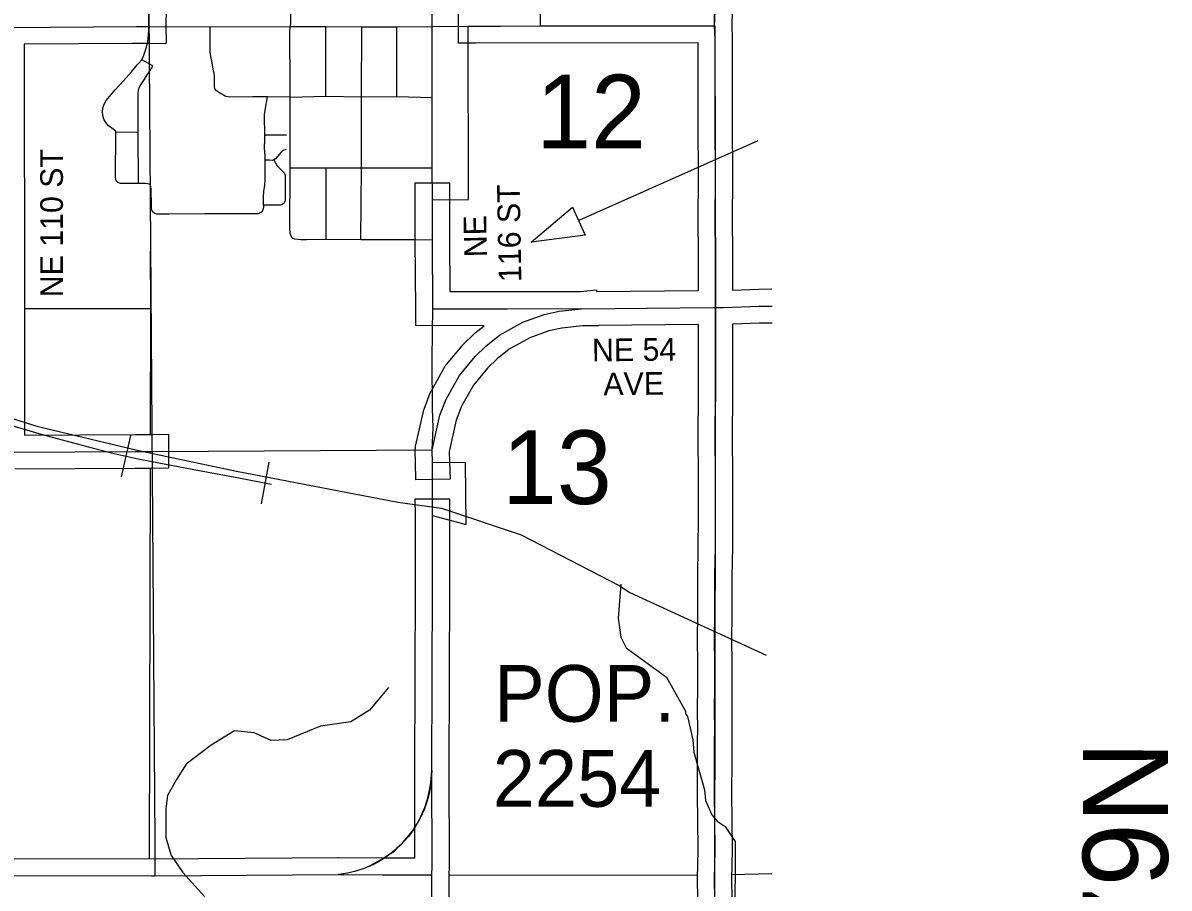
# Model space of a CAD drawing. Extents: x -1403959 to 81668, y -1400582 to 11018.
# Drawn here: x 8430.8 to 8626.4, y 8620.9 to 8768.6 of the extents above; entities that cross this region are included whole.
import ezdxf

# ---------------------------------------------------------------- set-up
doc = ezdxf.new("R2010")
doc.units = 0
for name, color, linetype in [('tdCiCityDivCarto', 7, 'Continuous'), ('tdCiCoBndryTxt', 7, 'Continuous'), ('tdCiCorpBndryTxt', 7, 'Continuous'), ('tdCiHydroTxt', 7, 'Continuous'), ('tdCiMapFrame', 7, 'Continuous'), ('tdCiRRCL', 7, 'Continuous'), ('tdCiSectLine', 7, 'Continuous'), ('tdCiSectNmbr', 7, 'Continuous'), ('tdCiSectTwpRng', 7, 'Continuous'), ('tdCoCityStreetMajor', 7, 'Continuous'), ('tdCoClipBndry', 7, 'Continuous'), ('tdCoSecRteBand', 7, 'Continuous'), ('tdCoSectLinePart', 7, 'Continuous'), ('tdCoSectNmbr', 7, 'Continuous'), ('tdCoShieldCoRte', 7, 'Continuous'), ('tdCoStrucNonDivPri', 7, 'Continuous'), ('tdCoStrucSecFHWANum', 7, 'Continuous'), ('tdCoSurfBitum', 7, 'Continuous')]:
    doc.layers.add(name, color=color, linetype=linetype)

msp = doc.modelspace()

# ---------------------------------------------------------------- linework, layer by layer
at = {"layer": 'tdCiCityDivCarto'}
for points in [[(8506.79, 8768.02), (8507.88, 8768.03), (8508.04, 8768.03)], [(8500.76, 8719.67), (8500.75, 8719.8)], [(8500.69, 8693.48), (8500.69, 8693.52)], [(8500.69, 8693.43), (8500.69, 8693.48)], [(8500.66, 8684.42), (8500.66, 8684.49)]]:
    msp.add_lwpolyline(points, dxfattribs=at)
at = {"layer": 'tdCiCoBndryTxt'}
for points in [[(8452.3, 8767.98), (8452.28, 8769.77), (8452.27, 8771.63), (8452.24, 8788.37), (8452.23, 8791.32)], [(8428.11, 8767.8), (8450.22, 8767.96), (8452.11, 8767.98), (8452.29, 8767.98)], [(8500.75, 8719.8), (8500.66, 8731.55), (8500.66, 8738.36)], [(8500.64, 8695.68), (8501.95, 8701.62), (8503.02, 8704.37), (8505.28, 8708.41), (8507.95, 8711.62), (8509.8, 8713.41), (8512.14, 8715.28), (8516.12, 8717.49), (8519.75, 8718.78), (8522.28, 8719.35), (8526.1, 8719.79)], [(8500.76, 8719.8), (8526.1, 8719.79)], [(8526.1, 8719.79), (8548.52, 8719.99), (8548.98, 8720)], [(8548.98, 8720), (8550.34, 8720.02), (8556.4, 8720.21), (8558.62, 8720.25)], [(8500.69, 8693.54), (8500.64, 8695.68)], [(8500.58, 8640.98), (8500.69, 8672.6), (8500.66, 8684.42)], [(8500.58, 8640.98), (8500.41, 8638.88), (8500.28, 8637.97), (8500.1, 8637.06), (8499.88, 8636.17), (8499.61, 8635.29), (8499.3, 8634.42), (8498.94, 8633.57), (8498.54, 8632.74), (8498.09, 8631.93), (8497.6, 8631.15), (8497.08, 8630.39), (8496.51, 8629.66), (8495.91, 8628.96), (8495.28, 8628.3), (8494.61, 8627.66), (8493.9, 8627.07), (8493.17, 8626.5), (8492.41, 8625.98), (8491.63, 8625.5), (8490.82, 8625.06), (8489.98, 8624.66), (8489.13, 8624.31), (8488.26, 8624), (8487.38, 8623.73), (8486.48, 8623.51), (8485.58, 8623.34), (8484.66, 8623.22)], [(8500.6, 8624.63), (8500.58, 8640.98)], [(8453.28, 8622.99), (8484.66, 8623.22)], [(8484.66, 8623.22), (8492.2, 8623.17), (8500.55, 8623.17)], [(8500.65, 8599.11), (8500.55, 8623.17), (8500.6, 8624.63)], [(8106.68, 8621.53), (8161.95, 8621.5), (8161.98, 8621.5), (8181.02, 8621.71), (8259.03, 8622.38), (8356.62, 8622.43), (8376.16, 8622.51), (8403.98, 8622.56), (8416.18, 8623.03), (8452.74, 8622.98), (8453.28, 8622.99)]]:
    msp.add_lwpolyline(points, dxfattribs=at)
at = {"layer": 'tdCiCorpBndryTxt'}
for points in [[(8548.83, 8768.09), (8548.89, 8770.51), (8548.89, 8776.31), (8548.86, 8782.87)], [(8508.04, 8768.03), (8518.99, 8768.05), (8519.13, 8768.05), (8548.83, 8768.09)], [(8548.98, 8720), (8548.98, 8722.34), (8548.98, 8729.82), (8548.94, 8734.44), (8548.96, 8742.51), (8548.92, 8751.15), (8548.94, 8756.97), (8548.89, 8760.16), (8548.92, 8765.76), (8548.83, 8768.09)]]:
    msp.add_lwpolyline(points, dxfattribs=at)
at = {"layer": 'tdCiHydroTxt'}
for points in [[(8452.49, 8740.92), (8452.48, 8740.93), (8452.33, 8741.03), (8452.11, 8741.1), (8451.63, 8741.18), (8450.5, 8741.17), (8447.88, 8741.14), (8447.43, 8741.17), (8447, 8741.31), (8446.7, 8741.61), (8446.6, 8742.14), (8446.67, 8749.92), (8446.67, 8750.08), (8445.95, 8750.59), (8445.4, 8751), (8444.96, 8751.55), (8444.6, 8752.13), (8444.44, 8752.74), (8444.38, 8753.37), (8444.44, 8754), (8444.63, 8754.69), (8444.99, 8755.33), (8445.54, 8755.99), (8446.53, 8757.14), (8447.94, 8758.71), (8449.34, 8760.23), (8450.28, 8761.39), (8450.53, 8761.65), (8451.11, 8762.27), (8451.41, 8763.04), (8451.71, 8763.89), (8452.1, 8765.3), (8452.24, 8766.51), (8452.27, 8767.45), (8452.3, 8767.97)], [(8465.48, 8756.02), (8465.33, 8756.05), (8464.71, 8756.4), (8464.17, 8756.74), (8463.81, 8757), (8463.56, 8757.34), (8463.49, 8757.8), (8463.46, 8759.4), (8463.43, 8759.97), (8463.33, 8760.31), (8463.07, 8761.74), (8462.86, 8762.82), (8462.72, 8763.65), (8462.72, 8767.94)], [(8452.34, 8761.58), (8451.11, 8762.27)], [(8450.5, 8741.17), (8450.45, 8749.98), (8450.47, 8753.32), (8450.46, 8756.61), (8450.51, 8756.95), (8450.59, 8757.4), (8450.79, 8757.85), (8451.47, 8758.88), (8452.02, 8759.71), (8452.34, 8760.19)], [(8452.95, 8761.2), (8452.97, 8761.23), (8452.34, 8761.58)], [(8452.34, 8760.19), (8452.95, 8761.2)], [(8476.42, 8755.88), (8472.52, 8755.94), (8469.94, 8755.97), (8466.09, 8755.9), (8465.48, 8756.02)], [(8472.01, 8752.61), (8472.01, 8753.01), (8472.11, 8753.65), (8472.52, 8755.94)], [(8472.05, 8749.53), (8472.01, 8752.61)], [(8446.67, 8749.92), (8450.45, 8749.98)], [(8472.14, 8745.15), (8472.13, 8745.82), (8472.03, 8747.26), (8472.06, 8748.68), (8472.05, 8749.45), (8472.05, 8749.53)], [(8472.05, 8749.45), (8475.79, 8749.47)], [(8475.72, 8746.94), (8475.12, 8746.78), (8474.8, 8746.45), (8474.25, 8745.76), (8473.9, 8745.35), (8473.6, 8745.18), (8473.35, 8745.11), (8472.85, 8745.12), (8472.14, 8745.13)], [(8473.6, 8745.18), (8474.19, 8744.17), (8475.39, 8742.96), (8475.5, 8742.74), (8475.55, 8742.6), (8475.56, 8742.26), (8475.55, 8738.96), (8475.55, 8738.42), (8475.51, 8738.09), (8475.43, 8737.92), (8475.25, 8737.76), (8475.02, 8737.59), (8474.72, 8737.47), (8474.43, 8737.44), (8473.92, 8737.44), (8471.86, 8737.48), (8471.86, 8737.47)], [(8471.86, 8737.48), (8471.86, 8738.89), (8471.92, 8739.77), (8472.07, 8740.88), (8472.14, 8741.81), (8472.14, 8743.64), (8472.14, 8745.13), (8472.14, 8745.15)], [(8471.86, 8737.47), (8471.86, 8737.29), (8471.8, 8736.8), (8471.7, 8736.54), (8471.52, 8736.27), (8471.3, 8736.13), (8471, 8736), (8461.82, 8735.99), (8455.69, 8735.91), (8453.67, 8735.91), (8453.32, 8736.04), (8452.99, 8736.29), (8452.85, 8736.52), (8452.75, 8736.8), (8452.72, 8737.3), (8452.67, 8740.2), (8452.64, 8740.63), (8452.59, 8740.79), (8452.49, 8740.92)]]:
    msp.add_lwpolyline(points, dxfattribs=at)
at = {"layer": 'tdCiMapFrame'}
for points in [[(8548.87, 8619.21), (8548.82, 8622.42), (8548.91, 8627.41), (8548.87, 8632.45), (8548.82, 8636.87), (8548.83, 8642.93), (8548.83, 8645.97), (8548.87, 8647.94), (8548.83, 8651.27), (8548.85, 8655.29), (8548.88, 8658.88), (8548.82, 8663.72), (8548.88, 8667.25), (8548.87, 8671.03), (8548.88, 8674.26), (8548.95, 8679.08), (8548.99, 8683.98), (8548.96, 8690.72), (8548.93, 8698.46), (8548.98, 8704.57), (8548.96, 8711.23), (8548.98, 8717.11), (8548.98, 8720)], [(8426.64, 8695.33), (8429.39, 8695.28), (8449.96, 8695.42), (8452.73, 8695.44)]]:
    msp.add_lwpolyline(points, dxfattribs=at)
at = {"layer": 'tdCiRRCL'}
msp.add_lwpolyline([(8452.27, 8771.63), (8452.33, 8762.08), (8453.3, 8629), (8453.28, 8622.99), (8484.66, 8623.22), (8486.71, 8623.62), (8487.65, 8623.86), (8489.38, 8624.42), (8490.29, 8624.85), (8491.31, 8625.45), (8492.3, 8626.01), (8493.26, 8626.62), (8494.18, 8627.23), (8494.85, 8627.93), (8495.65, 8628.73), (8496.3, 8629.47), (8496.92, 8630.2), (8497.43, 8630.88), (8498.03, 8631.82), (8498.48, 8632.64), (8498.93, 8633.66), (8499.39, 8634.68), (8499.76, 8635.9), (8499.98, 8636.81), (8500.21, 8637.89), (8500.41, 8638.88), (8500.58, 8640.98), (8500.69, 8672.6), (8500.66, 8684.49), (8506.43, 8682.96), (8506.34, 8693.54), (8500.69, 8693.48), (8500.64, 8695.68), (8501.95, 8701.62), (8503.02, 8704.37), (8505.28, 8708.41), (8507.95, 8711.62), (8509.8, 8713.41), (8512.14, 8715.28), (8516.12, 8717.49), (8519.75, 8718.78), (8522.28, 8719.35), (8526.1, 8719.79), (8500.76, 8719.67), (8500.66, 8731.55), (8500.66, 8738.36), (8506.82, 8738.41), (8506.79, 8768.02), (8512.21, 8768.04), (8518.99, 8768.05), (8548.83, 8768.09), (8548.86, 8782.87)], dxfattribs=at)
at = {"layer": 'tdCiSectLine'}
for points in [[(8455.25, 8770.82), (8455.2, 8768.18), (8455.2, 8768), (8455.22, 8765.1), (8455.14, 8765.1), (8455.14, 8765.02), (8452.28, 8765.07), (8449.42, 8765.05), (8449.42, 8765.06), (8431.02, 8764.92), (8431.02, 8764.9), (8431.02, 8764.9), (8431.07, 8719.56), (8431.07, 8719.55), (8431.07, 8698.31), (8431.07, 8698.2), (8449.94, 8698.33), (8449.94, 8698.33), (8452.72, 8698.34), (8455.62, 8698.35), (8455.65, 8692.55), (8452.75, 8692.54), (8449.97, 8692.52), (8429.41, 8692.38)], [(8505.14, 8765.12), (8505.13, 8770.93)], [(8551.8, 8770.44), (8551.74, 8768.11), (8551.82, 8765.86), (8551.82, 8765.76), (8551.82, 8765.75), (8551.8, 8760.18), (8551.84, 8757.01), (8551.84, 8756.97), (8551.84, 8756.96), (8551.82, 8751.15), (8551.86, 8742.52), (8551.86, 8742.51), (8551.86, 8742.5), (8551.84, 8734.45), (8551.88, 8729.85), (8551.88, 8729.82), (8551.88, 8722.98), (8556.31, 8723.12), (8556.35, 8723.12), (8558.61, 8723.16)], [(8545.96, 8619.18), (8545.92, 8622.38), (8545.92, 8622.42), (8545.92, 8622.47), (8546.01, 8627.43), (8545.96, 8632.42), (8545.92, 8636.84), (8545.92, 8636.87), (8545.92, 8636.88), (8545.93, 8642.94), (8545.93, 8645.97), (8545.93, 8646.02), (8545.96, 8647.95), (8545.93, 8651.24), (8545.93, 8651.27), (8545.93, 8651.28), (8545.95, 8655.3), (8545.95, 8655.31), (8545.98, 8658.88), (8545.92, 8663.68), (8545.92, 8663.72), (8545.92, 8663.77), (8545.98, 8667.27), (8545.96, 8671.02), (8545.96, 8671.03), (8545.96, 8671.05), (8545.98, 8674.27), (8545.98, 8674.3), (8546.04, 8679.11), (8546.09, 8683.98), (8546.06, 8690.71), (8546.06, 8690.71), (8546.03, 8698.45), (8546.03, 8698.46), (8546.03, 8698.49), (8546.08, 8704.58), (8546.06, 8711.23), (8546.06, 8711.23), (8546.06, 8711.24), (8546.08, 8717.07), (8529, 8716.92), (8529, 8716.89), (8526.26, 8716.89), (8522.76, 8716.49), (8520.56, 8715.99), (8517.32, 8714.83), (8513.76, 8712.86), (8511.72, 8711.23), (8510.09, 8709.64), (8507.68, 8706.75), (8505.65, 8703.13), (8504.73, 8700.77), (8503.55, 8695.4), (8503.59, 8693.61), (8503.67, 8690.71), (8497.86, 8690.56), (8497.79, 8693.46), (8497.73, 8695.6), (8497.73, 8695.68), (8497.74, 8695.87), (8497.76, 8696.06), (8497.79, 8696.24), (8497.8, 8696.31), (8499.12, 8702.24), (8499.15, 8702.37), (8499.2, 8702.55), (8499.24, 8702.66), (8500.31, 8705.42), (8500.34, 8705.48), (8500.42, 8705.66), (8500.49, 8705.79), (8502.75, 8709.83), (8502.77, 8709.86), (8502.87, 8710.02), (8502.98, 8710.17), (8503.05, 8710.26), (8505.72, 8713.47), (8505.77, 8713.53), (8505.9, 8713.67), (8505.93, 8713.7), (8507.78, 8715.49), (8507.89, 8715.59), (8507.99, 8715.68), (8509.52, 8716.89), (8500.77, 8716.9), (8497.88, 8716.87), (8497.88, 8716.9), (8497.85, 8716.9), (8497.85, 8719.65), (8497.85, 8719.77), (8497.75, 8731.52), (8497.75, 8731.55), (8497.75, 8738.36), (8497.75, 8741.26), (8503.56, 8741.26), (8503.56, 8738.36), (8503.56, 8731.56), (8503.63, 8722.7), (8525.93, 8722.7), (8528.65, 8723.01), (8528.68, 8722.72), (8546.08, 8722.87), (8546.08, 8722.9), (8546.08, 8729.81), (8546.04, 8734.41), (8546.04, 8734.44), (8546.04, 8734.44), (8546.06, 8742.5), (8546.01, 8751.13), (8546.01, 8751.15), (8546.01, 8751.16), (8546.04, 8756.95), (8545.99, 8760.12), (8545.99, 8760.16), (8545.99, 8760.17), (8546.01, 8765.19), (8508.05, 8765.13), (8505.14, 8765.12)], [(8558.62, 8717.35), (8556.47, 8717.31), (8551.94, 8717.17), (8551.94, 8717.15), (8551.88, 8717.15), (8551.88, 8717.11), (8551.88, 8717.1), (8551.86, 8711.23), (8551.88, 8704.58), (8551.88, 8704.57), (8551.88, 8704.55), (8551.83, 8698.46), (8551.86, 8690.73), (8551.9, 8683.99), (8551.9, 8683.98), (8551.9, 8683.95), (8551.85, 8679.05), (8551.85, 8679.04), (8551.78, 8674.23), (8551.77, 8671.03), (8551.78, 8667.26), (8551.78, 8667.25), (8551.78, 8667.2), (8551.72, 8663.71), (8551.78, 8658.92), (8551.78, 8658.88), (8551.78, 8658.86), (8551.75, 8655.27), (8551.74, 8651.27), (8551.77, 8647.97), (8551.77, 8647.94), (8551.77, 8647.9), (8551.74, 8645.95), (8551.74, 8642.93), (8551.74, 8642.92), (8551.72, 8636.89), (8551.77, 8632.48), (8551.77, 8632.48), (8551.82, 8627.44), (8551.82, 8627.41), (8551.82, 8627.36), (8551.72, 8622.41), (8551.77, 8619.25)], [(8416.19, 8625.94), (8452.73, 8625.88), (8484.64, 8626.12), (8484.66, 8626.12), (8484.68, 8626.12), (8492.21, 8626.07), (8497.69, 8626.07), (8497.68, 8640.98), (8497.68, 8640.98), (8497.68, 8640.99), (8497.79, 8672.6), (8497.76, 8684.42), (8497.75, 8687.32), (8503.56, 8687.33), (8503.57, 8684.43), (8503.59, 8672.61), (8503.59, 8672.6), (8503.59, 8672.59), (8503.48, 8640.98), (8503.5, 8624.63), (8503.5, 8624.63), (8503.5, 8624.53), (8503.45, 8623.13), (8503.54, 8602.05)]]:
    msp.add_lwpolyline(points, dxfattribs=at)
at = {"layer": 'tdCiSectNmbr'}
for points in [[(8500.61, 8767.98), (8500.7, 8772.28)], [(8452.3, 8767.98), (8455.23, 8767.92), (8476.35, 8767.98), (8476.44, 8767.98), (8477.66, 8767.95), (8482.46, 8767.95), (8488.53, 8767.92), (8488.6, 8767.92), (8494.58, 8767.89), (8500.61, 8767.98)], [(8500.61, 8767.98), (8506.78, 8768.02)], [(8500.64, 8743.81), (8500.64, 8755.85), (8500.61, 8767.98)], [(8506.78, 8768.02), (8506.79, 8768.02)], [(8500.66, 8738.36), (8500.64, 8743.81)], [(8500.64, 8695.68), (8500.8, 8699.48), (8500.67, 8702.77), (8500.63, 8710.82), (8500.67, 8716.04), (8500.76, 8719.67)], [(8452.82, 8695.44), (8500.64, 8695.68)], [(8452.73, 8695.44), (8452.82, 8695.44)], [(8500.66, 8684.49), (8500.66, 8687.58), (8500.66, 8691.35), (8500.69, 8693.43)]]:
    msp.add_lwpolyline(points, dxfattribs=at)
at = {"layer": 'tdCiSectTwpRng'}
for points in [[(8519.13, 8768.05), (8518.99, 8785.17), (8518.92, 8792.91), (8518.92, 8793)], [(8476.44, 8767.98), (8476.52, 8768.59), (8476.52, 8768.84), (8476.58, 8772.79), (8476.63, 8773.44), (8476.72, 8774.08), (8476.84, 8774.72), (8477.28, 8777.48), (8477.28, 8777.6)], [(8476.42, 8755.88), (8476.42, 8757.39), (8476.35, 8767.33), (8476.44, 8767.98)], [(8482.46, 8756.04), (8482.46, 8767.95)], [(8488.48, 8731.62), (8488.54, 8743.75), (8488.54, 8743.82), (8488.55, 8755.95), (8488.6, 8767.92)], [(8494.61, 8756), (8494.58, 8767.89)], [(8476.78, 8731.84), (8476.76, 8731.85), (8476.55, 8732.21), (8476.4, 8732.64), (8476.33, 8733.47), (8476.37, 8743.69), (8476.37, 8743.82), (8476.39, 8749.51), (8476.42, 8755.88)], [(8476.42, 8755.88), (8482.46, 8756.04), (8488.55, 8755.95), (8494.61, 8756)], [(8494.61, 8756), (8500.64, 8755.85)], [(8476.37, 8743.82), (8482.51, 8743.82), (8488.54, 8743.82)], [(8482.51, 8731.64), (8482.51, 8743.82)], [(8488.54, 8743.82), (8494.96, 8743.81)], [(8494.96, 8743.81), (8500.64, 8743.81)], [(8476.78, 8731.84), (8477.12, 8731.69), (8477.78, 8731.64), (8478.23, 8731.59), (8478.57, 8731.59), (8478.83, 8731.59), (8479.16, 8731.59), (8482.51, 8731.64), (8488.48, 8731.62), (8497.81, 8731.59)], [(8497.81, 8731.59), (8500.66, 8731.55)]]:
    msp.add_lwpolyline(points, dxfattribs=at)
at = {"layer": 'tdCoCityStreetMajor'}
for points in [[(8452.53, 8729.63), (8452.57, 8719.8)], [(8431.02, 8719.83), (8452.57, 8719.8)], [(8452.57, 8719.8), (8452.51, 8698.33)], [(8452.57, 8719.8), (8452.6, 8719.8)], [(8452.49, 8692.54), (8452.31, 8625.89)], [(8503.42, 8623.09), (8545.92, 8623.18)], [(8551.72, 8623.24), (8558.56, 8623.38)]]:
    msp.add_lwpolyline(points, dxfattribs=at)
at = {"layer": 'tdCoClipBndry'}
msp.add_lwpolyline([(8548.86, 8768.09), (8548.95, 8720), (8548.8, 8623.19), (8548.71, 8526.5), (8548.84, 8430.55)], dxfattribs=at)
at = {"layer": 'tdCoSecRteBand'}
for p, q in [((8447.64, 8691.09), (8449.2, 8698.17)), ((8471.49, 8686.48), (8472.84, 8693.61))]:
    msp.add_line(p, q, dxfattribs=at)
for points in [[(8250.11, 8730), (8267.67, 8730.67), (8315.62, 8730.97), (8326.31, 8730.24), (8350.61, 8724.36), (8368.65, 8718.46), (8379.2, 8715.74), (8394.03, 8711.36), (8406.25, 8708.19), (8433.16, 8699.72), (8450.28, 8695.65), (8467.24, 8692.04), (8494.74, 8686.78), (8502.23, 8685.73), (8515.84, 8681.2), (8532.51, 8672.54), (8534.35, 8671.33), (8557.6, 8660.67)], [(8426.36, 8700.59), (8434.48, 8698.23), (8435.77, 8697.88), (8442.62, 8696.03), (8446.34, 8695.09), (8450.48, 8694.18), (8452.79, 8693.72), (8459.66, 8692.4), (8467.62, 8690.9), (8473.23, 8689.85)], [(8426.36, 8700.59), (8434.48, 8698.23), (8435.77, 8697.88), (8442.62, 8696.03), (8446.34, 8695.09), (8450.48, 8694.18), (8452.79, 8693.72), (8459.66, 8692.4), (8467.62, 8690.9), (8473.23, 8689.85)]]:
    msp.add_lwpolyline(points, dxfattribs=at)
at = {"layer": 'tdCoStrucNonDivPri'}
msp.add_line((8556.19, 8748.47), (8525.65, 8734.86), dxfattribs=at)
msp.add_lwpolyline([(8526.75, 8732.37), (8517.51, 8731.14), (8524.58, 8737.11)], close=True, dxfattribs=at)
at = {"layer": 'tdCoSurfBitum'}
for points in [[(8532.81, 8672.77), (8532.37, 8666.97), (8532.83, 8663.76), (8533.75, 8661.93), (8540.64, 8656.91), (8543.86, 8651.12), (8543.86, 8650.66), (8544.17, 8650.2), (8545.09, 8646.23), (8545.25, 8644.1), (8547.1, 8637.69), (8547.26, 8635.86), (8548.33, 8633.42), (8549.25, 8632.35), (8550.63, 8631.44), (8552.32, 8628.85), (8552.24, 8599.99)], [(8493.15, 8655.12), (8489.95, 8651.3), (8486.75, 8649.31), (8481.56, 8648.53), (8475.91, 8646.23), (8473.17, 8646.07), (8470.26, 8647.43), (8466.9, 8647.73), (8462.94, 8645.28), (8458.67, 8642.06), (8456.99, 8639.46), (8455.47, 8636.71), (8455.17, 8634.42), (8455.19, 8629.54), (8456.11, 8626.48), (8458.1, 8623.59), (8461.78, 8619.47)]]:
    msp.add_lwpolyline(points, dxfattribs=at)

# ---------------------------------------------------------------- texts
at = {"layer": 'tdCoSectLinePart'}
for s, p in [('12', (8518.39, 8747.15)), ('13', (8512.57, 8686.45))]:
    msp.add_text(s, height=12.575, rotation=0.0055, dxfattribs=at).set_placement(p)
at = {"layer": 'tdCoSectNmbr'}
for s, rotation, p in [('NE 110 ST', 90, (8437.62, 8721.74)), ('116 ST', 91, (8515.85, 8724.37)), ('NE', 91, (8509.97, 8728.6)), ('NE 54', 0.7001, (8527.92, 8710.78)), ('AVE', 0.7001, (8529.86, 8705))]:
    msp.add_text(s, height=3.869, rotation=rotation, dxfattribs=at).set_placement(p)
at = {"layer": 'tdCoShieldCoRte'}
for s, p in [('POP.', (8511.21, 8649.3)), ('2254', (8510.96, 8634.79))]:
    msp.add_text(s, height=9.673, rotation=359.9944, dxfattribs=at).set_placement(p)
at = {"layer": 'tdCoStrucSecFHWANum'}
msp.add_text('T-79N', height=14.509, rotation=89.9119, dxfattribs=at).set_placement((8626.11, 8592.06))

doc.saveas('drawing.dxf')
